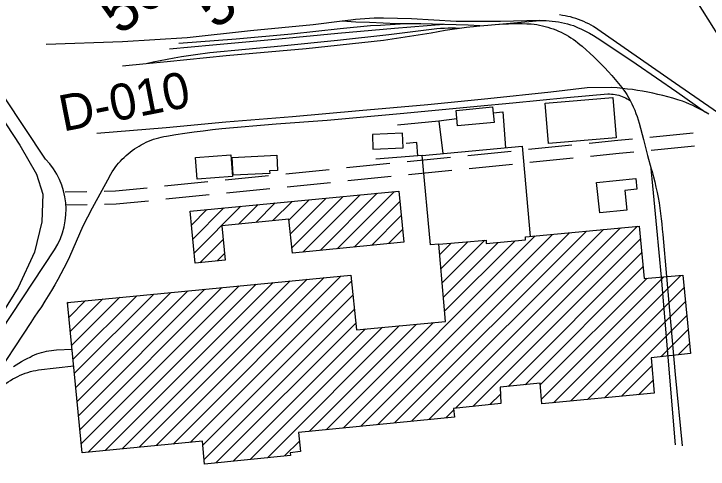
# Model space of a CAD drawing. Extents: x 3540316 to 3578335, y 553172 to 578787.
# Drawn here: x 3555162 to 3556756, y 559675 to 560720 of the extents above; entities that cross this region are included whole.
import ezdxf

# ---------------------------------------------------------------- set-up
doc = ezdxf.new("R2010")
doc.units = 0
for name, color, linetype in [('V-BLDG-OTLN', 7, 'Continuous'), ('V-LEVE-TOET', 7, 'Continuous'), ('V-RAIL-TRAK', 7, 'Continuous'), ('V-RIVR-RANG-IDEN', 7, 'Continuous'), ('V-ROAD-CNTR', 7, 'Continuous'), ('V-SURV-IDEN', 7, 'Continuous'), ('V-UTIL-LINE', 7, 'Continuous')]:
    doc.layers.add(name, color=color, linetype=linetype)

msp = doc.modelspace()

# ---------------------------------------------------------------- linework, layer by layer
at = {"layer": 'V-BLDG-OTLN'}
for p, q in [((3555825.6, 560173.4), (3555957.1, 560304.9)), ((3555864.9, 560177.3), (3555996.3, 560308.7)), ((3555904.1, 560181.2), (3556035.4, 560312.5)), ((3555756.5, 560245.8), (3555800.7, 560289.9)), ((3555793.8, 560247.6), (3555839.8, 560293.7)), ((3555797, 560215.5), (3555878.9, 560297.4)), ((3555800.2, 560183.3), (3555918, 560301.2)), ((3555943.4, 560185.1), (3556047.8, 560289.6)), ((3555572.9, 560203.5), (3555644.3, 560274.9)), ((3555576.1, 560171.4), (3555683.4, 560278.7)), ((3555678, 560237.9), (3555722.5, 560282.4)), ((3555717.3, 560241.8), (3555761.6, 560286.2)), ((3555569.6, 560235.6), (3555605.1, 560271.1)), ((3555982.7, 560189), (3556051, 560257.4)), ((3556021.9, 560193), (3556054.1, 560225.1)), ((3556075.1, 559785.1), (3556515.5, 560225.5)), ((3556114.4, 559789), (3556554.6, 560229.2)), ((3556176, 559815.3), (3556593.7, 560233)), ((3555918.1, 559769.6), (3556359, 560210.5)), ((3555957.4, 559773.5), (3556398.1, 560214.2)), ((3555996.6, 559777.3), (3556437.2, 560218)), ((3556035.9, 559781.2), (3556476.3, 560221.7)), ((3555589.2, 560149.1), (3555642.3, 560202.2)), ((3556139.9, 560168.1), (3556165.8, 560194)), ((3556142.6, 560135.5), (3556204.4, 560197.3)), ((3556145.4, 560102.9), (3556243, 560200.5)), ((3556148.1, 560070.2), (3556273.4, 560195.6)), ((3556150.8, 560037.6), (3556312.5, 560199.3)), ((3556215.5, 559819.4), (3556600.1, 560204.1)), ((3555628.5, 560153.1), (3555645.5, 560170)), ((3556296.4, 559865), (3556603.1, 560171.7)), ((3556335.7, 559868.9), (3556606.1, 560139.3)), ((3555488.8, 559729.2), (3555874.5, 560114.9)), ((3555527.9, 559732.9), (3555913.7, 560118.7)), ((3556370.5, 559868.4), (3556615.5, 560113.4)), ((3556373.3, 559835.9), (3556654.2, 560116.7)), ((3556400.4, 559827.6), (3556692.9, 560120.1)), ((3555332.3, 559714), (3555718, 560099.8)), ((3555371.4, 559717.8), (3555757.2, 560103.6)), ((3555410.5, 559721.6), (3555796.3, 560107.4)), ((3555449.7, 559725.4), (3555835.4, 560111.1)), ((3555567.1, 559736.7), (3555936.9, 560106.6)), ((3555307.6, 559830.8), (3555561.5, 560084.7)), ((3555310.8, 559798.6), (3555600.7, 560088.5)), ((3555313.9, 559766.4), (3555639.8, 560092.3)), ((3555317, 559734.2), (3555678.9, 560096)), ((3556439.5, 559831.3), (3556700.4, 560092.2)), ((3555292, 559991.9), (3555365.9, 560065.9)), ((3555295.1, 559959.7), (3555405, 560069.7)), ((3555298.2, 559927.5), (3555444.2, 560073.4)), ((3555301.4, 559895.3), (3555483.3, 560077.2)), ((3555304.5, 559863), (3555522.4, 560081)), ((3555595.9, 559730.1), (3555940.3, 560074.6)), ((3555285.7, 560056.4), (3555287.7, 560058.3)), ((3555288.8, 560024.2), (3555326.8, 560062.1)), ((3556478.5, 559835), (3556703.6, 560060.1)), ((3555598.5, 559697.4), (3555943.6, 560042.6)), ((3556517.6, 559838.7), (3556706.8, 560027.9)), ((3555625.9, 559689.5), (3555947, 560010.6)), ((3555744, 559701.5), (3556047.1, 560004.6)), ((3555839.6, 559761.8), (3556086.1, 560008.3)), ((3555878.9, 559765.7), (3556125.1, 560011.9)), ((3555665.3, 559693.5), (3555969, 559997.2)), ((3555704.6, 559697.5), (3556008.1, 560000.9)), ((3556647.4, 559933.1), (3556710, 559995.8)), ((3556687, 559937.4), (3556713.2, 559963.6)), ((3556556.6, 559842.4), (3556626.6, 559912.4)), ((3556595.7, 559846.1), (3556629.4, 559879.8)), ((3556255, 559823.6), (3556279, 559847.6)), ((3556153.6, 559792.9), (3556171.8, 559811.1)), ((3555783.3, 559705.5), (3555817.6, 559739.8))]:
    msp.add_line(p, q, dxfattribs=at)
for points in [[(3556381.5, 560515.7), (3556536.9, 560528.5), (3556544.5, 560435.8), (3556389.1, 560423)], [(3556177.4, 560498.6), (3556260.9, 560506.7), (3556264.4, 560471.3), (3556180.3, 560463.1)], [(3556053.8, 560446.3), (3555984.9, 560443.2), (3555986.4, 560409.9), (3556055.4, 560413)], [(3555663.6, 560347), (3555582.5, 560340.7), (3555578.6, 560390.5), (3555659.7, 560396.9)], [(3555663.5, 560391), (3555765.3, 560396.1), (3555767.1, 560360.9), (3555749.2, 560360), (3555749.5, 560353.6), (3555665.5, 560349.8)], [(3556499.7, 560333.1), (3556589.7, 560342.3), (3556592.2, 560318), (3556564.4, 560315.1), (3556569, 560270), (3556506.8, 560263.6)], [(3555578.4, 560148.1), (3555566.4, 560267.4), (3556045.5, 560313.4), (3556056.9, 560196.4), (3555801.4, 560171), (3555793.6, 560249.4), (3555639.1, 560234.1), (3555647, 560154.9)], [(3555319.1, 559712.8), (3555285.5, 560058.1), (3555935.4, 560120.8), (3555948.6, 559995.3), (3556152.8, 560014.5), (3556137.9, 560191.7), (3556245.9, 560200.8), (3556246.5, 560193), (3556336.7, 560201.7), (3556336.2, 560208.3), (3556597.5, 560233.3), (3556608.6, 560112.8), (3556697.6, 560120.5), (3556715.5, 559940.4), (3556625, 559930.7), (3556632.1, 559849.5), (3556374.3, 559825.1), (3556370.1, 559872.4), (3556278.1, 559863.1), (3556280.2, 559826.2), (3556171.4, 559814.8), (3556173.4, 559794.9), (3555815.6, 559759.4), (3555820.1, 559715.5), (3555796.5, 559712.8), (3555797.1, 559706.9), (3555599.3, 559686.8), (3555595.1, 559739.4)]]:
    msp.add_lwpolyline(points, close=True, dxfattribs=at)
at = {"layer": 'V-LEVE-TOET'}
msp.add_lwpolyline([(3554975.3, 560717.7), (3554991.7, 560693.1), (3555080.2, 560563.9), (3555175.8, 560419.1), (3555214.2, 560352.2), (3555228.2, 560306.1), (3555226.6, 560242.6), (3555209.4, 560173.4), (3555172.2, 560092.1), (3555103.9, 559983.8), (3555015.7, 559852.1), (3554930.3, 559727.3), (3554849.9, 559605.5), (3554814.3, 559546.4), (3554781.3, 559483.4), (3554762.8, 559429.5), (3554747.6, 559362.8), (3554739.2, 559292.7), (3554733.2, 559197.2), (3554728.9, 559087.8), (3554724.4, 558959.7), (3554719.3, 558799.7), (3554714.8, 558668.1), (3554714.4, 558651.9)], dxfattribs=at)
at = {"layer": 'V-RAIL-TRAK'}
for p, q in [((3556307.2, 560515.9), (3556431.1, 560528.1)), ((3556680.5, 559731.4), (3556648.7, 560116.3))]:
    msp.add_line(p, q, dxfattribs=at)
for points in [[(3556221.4, 561556.2), (3556322, 561396.1), (3556393.7, 561283.9), (3556474.1, 561153.4), (3556508.8, 561099.4), (3556531.5, 561064.1), (3556560.4, 561019.1), (3556640.8, 560890.1), (3556728.8, 560749.3), (3556811.1, 560619.4)], [(3556369.5, 560705.5), (3556279, 560702.7), (3556177.2, 560703.2), (3556074.8, 560708.6), (3556010.4, 560710.6), (3555999.6, 560710.7), (3555988.9, 560710.4), (3555978.1, 560710), (3555967.3, 560709.2), (3555956.6, 560708.3), (3555945.9, 560707.1), (3555935.2, 560705.6), (3555915.3, 560703.3), (3555848.8, 560695.5), (3555705.4, 560681.1), (3555559.6, 560665.3), (3555411.2, 560656.2), (3555235.8, 560649.7)], [(3556231.9, 560692.9), (3556204.7, 560694.2), (3556177.5, 560695.4), (3556150.3, 560696.2), (3556123.1, 560696.9), (3556095.9, 560697.3), (3556068.7, 560697.5), (3556048.7, 560697.5), (3556041.5, 560697.5), (3556010, 560698.8), (3555978.4, 560700.2), (3555946.9, 560701.7), (3555915.3, 560703.3)], [(3556250.1, 560694.4), (3556369.5, 560705.5), (3556376.6, 560705.4), (3556383.7, 560705.1), (3556390.9, 560704.6), (3556398, 560703.9), (3556405.1, 560703), (3556412.1, 560701.9), (3556419.2, 560700.5), (3556426.2, 560699), (3556433.1, 560697.3), (3556440, 560695.4), (3556446.8, 560693.4), (3556456.2, 560689.3), (3556465.4, 560685), (3556474.5, 560680.5), (3556483.5, 560675.8), (3556492.4, 560670.9), (3556501.1, 560665.7), (3556509.8, 560660.3), (3556590.7, 560605.9), (3556684.1, 560541.4), (3556749.9, 560494.5)], [(3556789.4, 560485.3), (3556681.1, 560560.9), (3556590.2, 560623.1), (3556492.8, 560691), (3556487.3, 560694.2), (3556481.6, 560697.3), (3556475.9, 560700.1), (3556470.1, 560702.8), (3556464.2, 560705.3), (3556458.2, 560707.5), (3556452.2, 560709.6), (3556446, 560711.5), (3556439.9, 560713.2), (3556433.6, 560714.7), (3556427.4, 560716), (3556421.1, 560717), (3556414.7, 560717.9)], [(3555411.2, 560601.1), (3555465.4, 560606.3), (3555513.8, 560610.9), (3555649.4, 560624.7), (3555833, 560641.1), (3556010.3, 560659.9), (3556119.7, 560677.2), (3556135.9, 560680.2), (3556152.1, 560682.9), (3556168.4, 560685.4), (3556184.7, 560687.6), (3556201, 560689.7), (3556217.3, 560691.5), (3556231.9, 560692.9), (3556250.1, 560694.4), (3556266.5, 560695.6), (3556276.9, 560696.5), (3556287.2, 560697.3), (3556297.6, 560697.8), (3556308, 560698.1), (3556318.4, 560698.2), (3556328.8, 560698.1), (3556339.2, 560697.8), (3556349.6, 560697.3), (3556356.1, 560696.6), (3556362.5, 560695.6), (3556368.9, 560694.5), (3556375.2, 560693.2), (3556381.5, 560691.6), (3556387.8, 560689.9), (3556394, 560687.9), (3556400.1, 560685.8), (3556406.2, 560683.5), (3556412.1, 560681), (3556418, 560678.2), (3556423.8, 560675.3), (3556429.6, 560672.3), (3556435.2, 560669), (3556440.7, 560665.6), (3556446.1, 560662), (3556451.3, 560658.2), (3556456.5, 560654.2), (3556461.5, 560650.1), (3556466.4, 560645.9), (3556475.4, 560638), (3556484.3, 560630.1), (3556493.1, 560621.9), (3556501.6, 560613.6), (3556510.1, 560605.2), (3556518.4, 560596.6), (3556526.5, 560587.8), (3556534.5, 560579), (3556542.3, 560569.9), (3556550, 560560.8), (3556557.5, 560551.5), (3556559.3, 560549.1), (3556564.8, 560542), (3556569, 560535.2), (3556573, 560528.3), (3556576.9, 560521.2), (3556580.5, 560514.1), (3556583.9, 560506.8)], [(3555465.4, 560606.3), (3555481.5, 560609.9), (3555497.7, 560613.2), (3555513.9, 560616.4), (3555530.2, 560619.4), (3555546.5, 560622.2), (3555562.8, 560624.7), (3555579.2, 560627.1), (3555611.6, 560631.5), (3555775.6, 560646.7), (3555904.7, 560660.3), (3556022.6, 560673.3), (3556133, 560686.7), (3556141.6, 560687.4), (3556150.2, 560687.9), (3556158.8, 560688.1), (3556167.5, 560688.2), (3556176.1, 560688), (3556184.7, 560687.6)], [(3556148, 560696.3), (3556035.6, 560686.8), (3555905.9, 560675.1), (3555769.9, 560662.3), (3555618.6, 560648.3), (3555519.4, 560639.5)], [(3555540.9, 560653.1), (3555672.5, 560663.3), (3555799.2, 560674.5), (3555910.7, 560687), (3555980.9, 560693.4), (3556003.5, 560694.8), (3556026.1, 560696.1), (3556048.7, 560697.5)], [(3556757, 560490.2), (3556749.9, 560494.5), (3556742.6, 560498.7), (3556735.3, 560502.6), (3556727.8, 560506.4), (3556720.3, 560510), (3556712.6, 560513.4), (3556704.9, 560516.6), (3556697.1, 560519.6), (3556685.9, 560523.2), (3556674.5, 560526.6), (3556663.1, 560529.8), (3556651.7, 560532.8), (3556640.2, 560535.6), (3556628.6, 560538.2), (3556617, 560540.6), (3556605.4, 560542.7), (3556593.7, 560544.7), (3556582, 560546.4), (3556570.3, 560547.9), (3556559.3, 560549.1), (3556546.7, 560550.3), (3556534.9, 560551.1), (3556478.3, 560550.3), (3556394.9, 560540.3), (3556250, 560525.4), (3556112, 560511.6), (3555954.4, 560497.5), (3555801.6, 560483.9), (3555648.8, 560471.4), (3555511.3, 560459.1), (3555352.2, 560445.5)], [(3556431.1, 560528.1), (3556525.4, 560536.6), (3556529.6, 560536.6), (3556533.8, 560536.4), (3556538, 560536.1), (3556542.2, 560535.5), (3556546.3, 560534.6), (3556550.4, 560533.6), (3556554.4, 560532.4), (3556558.3, 560531), (3556562.2, 560529.4), (3556566, 560527.7), (3556569.7, 560525.7), (3556573.3, 560523.6), (3556576.8, 560521.2)], [(3555381.6, 560347), (3555384.7, 560352.4), (3555387.9, 560357.6), (3555391.3, 560362.8), (3555394.8, 560367.8), (3555398.6, 560372.7), (3555402.5, 560377.5), (3555406.5, 560382.1), (3555410.7, 560386.6), (3555415.1, 560391), (3555419.6, 560395.2), (3555424.2, 560399.2), (3555429, 560403.1), (3555433.9, 560406.8), (3555438.9, 560410.4), (3555444, 560413.8), (3555449.3, 560417), (3555454.6, 560420.1), (3555460.1, 560422.9), (3555465.6, 560425.6), (3555471.3, 560428.1), (3555477, 560430.3), (3555482.8, 560432.4), (3555488.6, 560434.3), (3555494.5, 560436), (3555500.5, 560437.5), (3555506.5, 560438.8), (3555512.6, 560439.9), (3555533.6, 560443.3), (3555554.7, 560446.5), (3555575.8, 560449.4), (3555596.9, 560452.2), (3555618, 560454.7), (3555639.2, 560457), (3555764.5, 560468.2), (3555880.9, 560476.7), (3556057.2, 560492.6), (3556225.2, 560508.3), (3556307.2, 560515.9)], [(3556583.9, 560506.8), (3556587.1, 560499.5), (3556590.1, 560492), (3556592.9, 560484.5), (3556595.5, 560476.9), (3556597.8, 560469.2)], [(3556597.8, 560469.2), (3556607.2, 560432.2), (3556616.9, 560395.2), (3556625.1, 560364.9), (3556626.9, 560358.2), (3556630.1, 560346.4), (3556633.1, 560334.5), (3556635.9, 560322.6), (3556638.5, 560310.6), (3556640.8, 560298.6), (3556643, 560286.6), (3556644.9, 560274.5), (3556646.7, 560262.4), (3556648.2, 560250.2), (3556649.5, 560238), (3556650.6, 560225.8), (3556651.5, 560213.6), (3556660, 560117.2)], [(3556648.7, 560116.3), (3556638.1, 560229.3), (3556627.1, 560341.7), (3556625.1, 560364.9)], [(3555381.6, 560347), (3555341.4, 560274.4), (3555320.1, 560232.8), (3555289.9, 560162.7), (3555283.4, 560149.6), (3555276.8, 560136.6), (3555269.9, 560123.6), (3555262.9, 560110.8), (3555255.8, 560098.1), (3555248.4, 560085.5), (3555240.8, 560072.9), (3555233.1, 560060.5), (3555225.2, 560048.2), (3555217.2, 560036), (3555209, 560024), (3555200.6, 560012), (3555107.6, 559870.7)], [(3556660, 560117.2), (3556679.8, 559892.3), (3556695.9, 559728.4)], [(3555161.3, 559910.7), (3555167.3, 559914.9), (3555173.4, 559918.8), (3555179.7, 559922.6), (3555186.1, 559926.2), (3555192.6, 559929.5), (3555199.2, 559932.6), (3555204.3, 559935.2), (3555209.6, 559937.5), (3555214.9, 559939.7), (3555220.3, 559941.6), (3555225.8, 559943.3), (3555231.4, 559944.8), (3555237, 559946), (3555242.6, 559947.1), (3555248.3, 559947.9), (3555254, 559948.5), (3555259.8, 559948.9), (3555296, 559950.3)], [(3555134, 559864.2), (3555138.9, 559868.2), (3555143.9, 559871.9), (3555149.1, 559875.5), (3555154.4, 559878.9), (3555159.8, 559882.2), (3555165.3, 559885.2), (3555170.9, 559888), (3555176.6, 559890.6), (3555182.4, 559893.1), (3555188.3, 559895.3), (3555194.3, 559897.3), (3555200.3, 559899.1), (3555206.4, 559900.6), (3555212.5, 559902), (3555218.7, 559903.1), (3555299.7, 559912.1)]]:
    msp.add_lwpolyline(points, dxfattribs=at)
at = {"layer": 'V-ROAD-CNTR'}
for points in [[(3555234.8, 560387.1), (3554952.3, 560812.5), (3554718.1, 561142.4), (3553915.4, 562306.8)], [(3556482.9, 560423.5), (3556548.7, 560430.1), (3556582.4, 560433.4)], [(3556622.2, 560437.3), (3556721.7, 560447.1)], [(3556343.6, 560409.5), (3556443.1, 560419.5)], [(3556625.1, 560407.5), (3556724.7, 560417.3)], [(3556204.3, 560395.4), (3556303.8, 560405.5)], [(3556485.9, 560393.6), (3556551.6, 560400.3), (3556585.3, 560403.6)], [(3556065, 560381.4), (3556164.5, 560391.4)], [(3556346.6, 560379.6), (3556446.1, 560389.6)], [(3555925.7, 560367.4), (3556025.2, 560377.4)], [(3556207.3, 560365.6), (3556306.8, 560375.6)], [(3555786.4, 560353.4), (3555885.9, 560363.4)], [(3556068, 560351.6), (3556167.5, 560361.6)], [(3555647.1, 560339.3), (3555746.6, 560349.4)], [(3555928.7, 560337.5), (3556028.2, 560347.6)], [(3555369.6, 560313.5), (3555395, 560314), (3555468, 560321.3)], [(3555507.8, 560325.3), (3555607.3, 560335.3)], [(3555789.4, 560323.5), (3555888.9, 560333.5)], [(3555279.6, 560311.7), (3555329.6, 560312.7)], [(3555510.8, 560295.5), (3555610.3, 560305.5)], [(3555650.1, 560309.5), (3555749.6, 560319.5)], [(3555370.2, 560283.5), (3555396.8, 560284), (3555471, 560291.5)], [(3555280.2, 560281.7), (3555330.2, 560282.7)], [(3555059, 559881.8), (3555255.3, 560179)]]:
    msp.add_lwpolyline(points, dxfattribs=at)
msp.add_arc((3555113.2, 560270), 168.8, 327.3412, 43.9258, dxfattribs=at)
at = {"layer": 'V-UTIL-LINE'}
for p, q in [((3556137.7, 560474.4), (3556042.3, 560464.6)), ((3556087.2, 560424.9), (3556062.3, 560423.1)), ((3556089.2, 560394.3), (3556087.2, 560424.9))]:
    msp.add_line(p, q, dxfattribs=at)
for points in [[(3556262.3, 560492.9), (3556284.1, 560495.2), (3556290.5, 560413)], [(3556179, 560479.4), (3556137.7, 560474.4), (3556146.6, 560399.5)], [(3556137.9, 560191.7), (3556118.7, 560190.1), (3556099, 560395.1), (3556329, 560416.6), (3556347, 560209.3)], [(3556099, 560395.1), (3556089.2, 560394.3), (3555993.3, 560387.1)]]:
    msp.add_lwpolyline(points, dxfattribs=at)

# ---------------------------------------------------------------- texts
at = {"layer": 'V-RIVR-RANG-IDEN'}
msp.add_text('D-010', height=83, rotation=11.1253, dxfattribs=at).set_placement((3555275, 560449.9))
at = {"layer": 'V-SURV-IDEN'}
for s, rotation, p in [('5004+88.5', 37.9848, (3555624.7, 560682.2)), ('5003+67.2', 38.7404, (3555405.5, 560669))]:
    msp.add_text(s, height=100, rotation=rotation, dxfattribs=at).set_placement(p)

doc.saveas('drawing.dxf')
